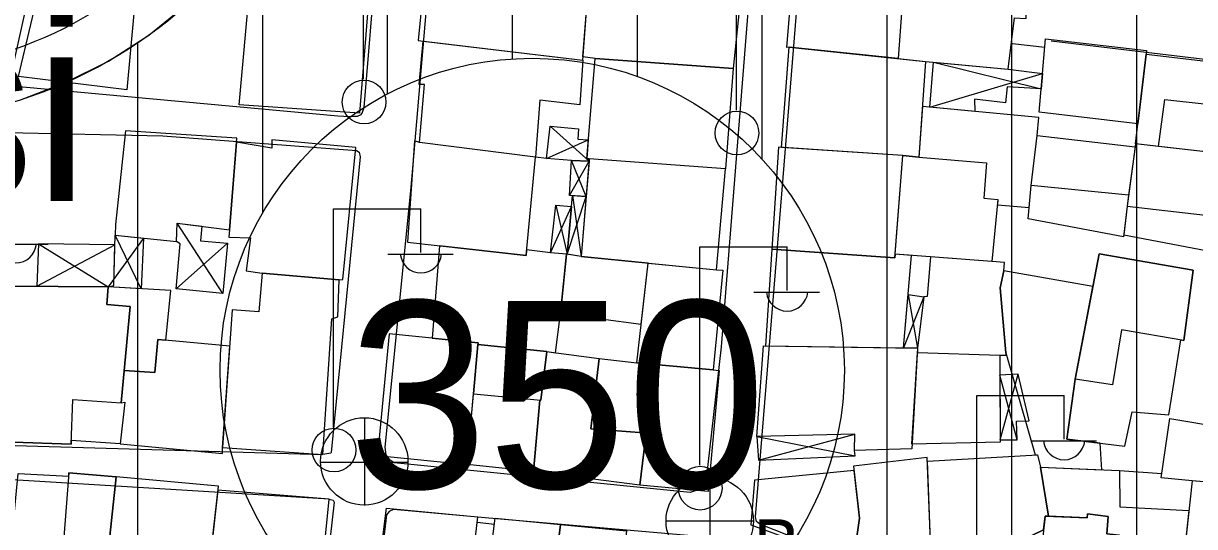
# Model space of a CAD drawing. Extents: x 417997 to 421451, y 4451742 to 4455216.
# Drawn here: x 419463 to 419556.9, y 4452433.3 to 4452473.6 of the extents above; entities that cross this region are included whole.
import ezdxf

# ---------------------------------------------------------------- set-up
doc = ezdxf.new("R2010")
doc.units = 0
for name, color, linetype in [('ADAKENARI', 7, 'Continuous'), ('B_Kapi', 7, 'Continuous'), ('B_Mesken', 7, 'Continuous'), ('B_Sundurma', 7, 'Continuous'), ('B_Teras', 7, 'Continuous'), ('KALDIRIM', 7, 'Continuous'), ('PL_KON_MEV_350', 7, 'Continuous'), ('S_Elektrik_Diregi', 7, 'Continuous'), ('S_Rogar_Kapagi', 7, 'Continuous'), ('S_Rogar_Kapagi_Buski', 7, 'Continuous'), ('Sinir_Duvar_tek_tarafa_ait', 7, 'Continuous'), ('SM_DAIRE', 7, 'Continuous'), ('SM_TAKS', 7, 'Continuous'), ('TR_ORTAYOGUNKONUT', 7, 'Continuous'), ('Y_Bucak_Koy', 7, 'Continuous'), ('Yol_Sose', 7, 'Continuous')]:
    doc.layers.add(name, color=color, linetype=linetype)

msp = doc.modelspace()

# ---------------------------------------------------------------- linework, layer by layer
at = {"layer": 'ADAKENARI'}
msp.add_arc((419451.487, 4452502.731), 37, 263.99099, 311.68944, dxfattribs=at)
msp.add_arc((419451.487, 4452502.731), 37, 263.99099, 311.68944, dxfattribs=at)
at = {"layer": 'B_Kapi'}
msp.add_lwpolyline([(419499.378, 4452433.677), (419500.779, 4452433.513)], dxfattribs=at)
at = {"layer": 'B_Mesken'}
for points in [[(419462.653, 4452469.381), (419465.629, 4452481.899), (419472.452, 4452480.557), (419471.333, 4452468.292)], [(419494.656, 4452472.243), (419507.843, 4452470.678), (419508.239, 4452475.683), (419506.323, 4452475.85), (419506.554, 4452479.1), (419495.44, 4452480.079)], [(419533.705, 4452478.866), (419533.103, 4452470.801), (419524.392, 4452471.727), (419524.192, 4452471.707), (419524.842, 4452479.453)], [(419520.78, 4452478.02), (419520.634, 4452474.742), (419520.362, 4452474.652), (419519.896, 4452470.004), (419508.848, 4452470.815), (419507.864, 4452470.941), (419508.239, 4452475.683), (419509.596, 4452475.542), (419509.857, 4452478.934), (419510.854, 4452478.82)], [(419537.597, 4452478.608), (419533.705, 4452478.866), (419533.103, 4452470.801), (419535.297, 4452470.568), (419541.921, 4452469.962), (419542.428, 4452474.078), (419543.36, 4452474.007), (419543.52, 4452478.077), (419542.64, 4452478.232), (419538.72, 4452478.524)], [(419480.333, 4452467.101), (419481.183, 4452476.554), (419490.722, 4452475.761), (419489.972, 4452466.427)], [(419507.843, 4452470.678), (419507.605, 4452467.103), (419504.412, 4452467.477), (419504.057, 4452462.907), (419494.775, 4452464.096), (419495.175, 4452468.734), (419494.745, 4452468.736), (419495.061, 4452472.195)], [(419552.307, 4452465.592), (419544.405, 4452466.502), (419544.905, 4452472.398), (419552.987, 4452471.448), (419552.96, 4452471.154)], [(419523.767, 4452463.691), (419524.392, 4452471.727), (419535.297, 4452470.568), (419534.772, 4452462.911), (419533.472, 4452463.042)], [(419552.117, 4452463.972), (419552.96, 4452471.154), (419561.394, 4452470.185), (419561.004, 4452466.802), (419560.566, 4452463.004), (419553.961, 4452463.761)], [(419508.368, 4452462.784), (419508.164, 4452462.785), (419508.848, 4452470.815), (419519.896, 4452470.004), (419519.276, 4452461.974)], [(419544.241, 4452464.652), (419544.386, 4452466.091), (419535.05, 4452466.96), (419534.772, 4452462.911), (419540.191, 4452462.442), (419539.982, 4452459.636), (419541.101, 4452459.512), (419541.061, 4452459.101), (419543.6, 4452458.864), (419543.77, 4452460.65)], [(419470.401, 4452456.655), (419475.317, 4452456.16), (419475.349, 4452457.628), (419479.543, 4452457.082), (419480.129, 4452464.423), (419471.23, 4452465.009), (419470.422, 4452457.524)], [(419543.77, 4452460.65), (419544.241, 4452464.652), (419552.085, 4452463.737), (419551.562, 4452459.864), (419551.442, 4452458.975), (419551.155, 4452456.524), (419543.516, 4452457.968)], [(419488.347, 4452453.078), (419488.641, 4452453.103), (419489.665, 4452463.673), (419482.932, 4452464.306), (419482.956, 4452463.638), (419480.103, 4452464.1), (419479.543, 4452457.082), (419479.488, 4452456.495), (419481.225, 4452456.437), (419480.896, 4452453.795), (419482.182, 4452453.62)], [(419494.775, 4452464.096), (419494.377, 4452464.21), (419493.817, 4452456.103), (419503.308, 4452455.041), (419504.057, 4452462.907)], [(419522.988, 4452455.532), (419532.836, 4452454.847), (419533.472, 4452463.042), (419523.524, 4452463.708)], [(419551.174, 4452456.693), (419557.769, 4452455.441), (419558.178, 4452458.217), (419560.051, 4452458.007), (419560.566, 4452463.004), (419552.117, 4452463.972), (419552.085, 4452463.737), (419551.562, 4452459.864), (419551.442, 4452458.975)], [(419507.708, 4452454.96), (419518.57, 4452453.879), (419519.276, 4452461.974), (419508.368, 4452462.784)], [(419534.772, 4452462.911), (419540.191, 4452462.442), (419539.982, 4452459.636), (419541.101, 4452459.512), (419540.615, 4452454.559), (419532.858, 4452455.131), (419533.472, 4452463.042)], [(419496.377, 4452455.816), (419495.786, 4452448.398), (419499.462, 4452448.023), (419499.452, 4452447.902), (419504.962, 4452447.335), (419505.671, 4452447.231), (419506.052, 4452450.394), (419506.552, 4452455.146), (419505.26, 4452455.242), (419503.35, 4452455.483), (419503.308, 4452455.041)], [(419506.052, 4452450.394), (419512.529, 4452449.535), (419513.08, 4452454.425), (419507.708, 4452454.96), (419506.552, 4452455.146), (419506.274, 4452452.542)], [(419522.988, 4452455.532), (419522.477, 4452447.792), (419533.527, 4452447.625), (419534.168, 4452455.034), (419532.858, 4452455.131), (419532.836, 4452454.847)], [(419547.275, 4452445.115), (419546.62, 4452440.305), (419551.277, 4452439.762), (419551.865, 4452442.495), (419554.794, 4452442.252), (419555.741, 4452448.264), (419555.979, 4452448.224), (419556.73, 4452453.858), (419549.207, 4452455.176)], [(419518.57, 4452453.879), (419519.069, 4452453.854), (419518.295, 4452445.872), (419512.178, 4452446.424), (419513.08, 4452454.425)], [(419535.698, 4452454.922), (419535.428, 4452451.745), (419535.162, 4452451.724), (419534.668, 4452447.608), (419534.648, 4452447.263), (419541.256, 4452447.048), (419541.793, 4452447.048), (419541.743, 4452447.224), (419541.285, 4452452.429), (419541.579, 4452453.808), (419541.619, 4452454.472), (419540.615, 4452454.559)], [(419479.777, 4452450.677), (419479.002, 4452439.651), (419487.023, 4452439.082), (419487.758, 4452449.969), (419488.238, 4452450.106), (419488.347, 4452453.078), (419482.182, 4452453.62), (419481.912, 4452450.509)], [(419548.703, 4452452.552), (419541.579, 4452453.808), (419541.285, 4452452.429), (419541.743, 4452447.224), (419544.079, 4452439.051), (419544.263, 4452439.061), (419544.501, 4452438.07), (419549.409, 4452437.865), (419549.289, 4452439.994), (419546.62, 4452440.305), (419547.275, 4452445.115)], [(419466.875, 4452440.217), (419466.862, 4452439.914), (419462.266, 4452440.087), (419462.027, 4452449.991), (419461.826, 4452452.583), (419469.844, 4452452.507), (419469.733, 4452451.092), (419471.603, 4452450.953), (419470.883, 4452443.213), (419471.177, 4452443.292), (419470.792, 4452439.929)], [(419474.445, 4452448.249), (419474.859, 4452452.22), (419469.844, 4452452.507), (419469.733, 4452451.092), (419471.603, 4452450.953), (419471.125, 4452445.811), (419473.578, 4452445.669), (419473.801, 4452448.311)], [(419492.351, 4452448.748), (419491.402, 4452438.994), (419498.593, 4452438.29), (419499.462, 4452448.023)], [(419479.572, 4452447.76), (419473.801, 4452448.311), (419473.578, 4452445.669), (419471.125, 4452445.811), (419470.883, 4452443.213), (419471.177, 4452443.292), (419470.792, 4452439.929), (419478.995, 4452439.158), (419479.002, 4452439.651)], [(419504.416, 4452443.438), (419503.9, 4452437.727), (419498.593, 4452438.29), (419499.098, 4452443.948), (419499.452, 4452447.902), (419504.962, 4452447.335), (419504.497, 4452443.43)], [(419522.32, 4452447.795), (419534.668, 4452447.608), (419534.192, 4452439.55), (419529.62, 4452439.398), (419529.634, 4452440.715), (419521.797, 4452440.515)], [(419505.725, 4452447.223), (419509.164, 4452446.782), (419508.488, 4452441.13), (419514.159, 4452440.703), (419514.067, 4452440.068), (419512.848, 4452440.145), (419512.407, 4452436.627), (419503.9, 4452437.727), (419504.416, 4452443.438), (419504.497, 4452443.43), (419504.962, 4452447.335)], [(419509.164, 4452446.782), (419512.178, 4452446.424), (419518.295, 4452445.872), (419518.772, 4452445.81), (419517.891, 4452436.124), (419512.407, 4452436.627), (419512.848, 4452440.145), (419514.067, 4452440.068), (419514.159, 4452440.703), (419508.488, 4452441.13)], [(419534.648, 4452447.263), (419541.256, 4452447.048), (419541.273, 4452440.085), (419534.213, 4452439.909)], [(419558.482, 4452436.82), (419556.657, 4452436.972), (419554.167, 4452437.211), (419554.863, 4452441.976), (419559.165, 4452441.255)], [(419535.451, 4452438.544), (419544.263, 4452439.061), (419544.501, 4452438.07), (419545.148, 4452434.142), (419544.882, 4452434.154), (419544.761, 4452433.049), (419541.274, 4452431.357), (419541.187, 4452432.317), (419535.955, 4452431.977), (419535.697, 4452432.128)], [(419534.636, 4452428.737), (419535.697, 4452432.128), (419535.439, 4452438.84), (419529.54, 4452438.143), (419530.016, 4452433.988), (419529.484, 4452430.246), (419530.911, 4452429.721), (419531.173, 4452430.279)], [(419545.148, 4452434.142), (419544.501, 4452438.07), (419550.848, 4452437.805), (419550.868, 4452434.889), (419556.398, 4452434.611), (419555.425, 4452425.719), (419555.383, 4452425.28), (419550.308, 4452425.64), (419550.829, 4452432.619), (419549.824, 4452432.742), (419549.929, 4452434.129), (419548.261, 4452434.335), (419548.24, 4452434.006)], [(419469.368, 4452426.8), (419469.297, 4452425.852), (419461.525, 4452426.131), (419462.625, 4452437.575), (419466.672, 4452437.341), (419466.692, 4452437.604), (419470.487, 4452437.296)], [(419469.297, 4452425.852), (419477.429, 4452425.505), (419478.663, 4452436.541), (419470.487, 4452437.296), (419469.368, 4452426.8)], [(419529.578, 4452437.816), (419521.616, 4452437.017), (419521.304, 4452433.452), (419529.513, 4452430.454), (419530.016, 4452433.988)], [(419477.66, 4452427.573), (419486.673, 4452426.883), (419487.538, 4452435.505), (419478.628, 4452436.229)], [(419556.657, 4452436.972), (419555.425, 4452425.719), (419564.699, 4452424.987), (419565.931, 4452436.2)], [(419490.461, 4452421.659), (419492.124, 4452434.775), (419499.427, 4452434.098), (419497.91, 4452421.073)], [(419547.542, 4452425.83), (419539.643, 4452426.509), (419539.857, 4452430.67), (419544.761, 4452433.049), (419544.882, 4452434.154), (419548.24, 4452434.006), (419548.261, 4452434.335), (419549.929, 4452434.129), (419549.824, 4452432.742), (419550.829, 4452432.619), (419550.308, 4452425.64)], [(419499.179, 4452420.974), (419500.841, 4452433.998), (419506.07, 4452433.478), (419505.424, 4452428.194), (419504.46, 4452420.558)], [(419509.876, 4452420.017), (419504.585, 4452420.427), (419504.591, 4452420.548), (419504.46, 4452420.558), (419505.424, 4452428.194), (419506.07, 4452433.478), (419511.362, 4452432.983)]]:
    msp.add_lwpolyline(points, close=True, dxfattribs=at)
at = {"layer": 'B_Sundurma'}
for p, q in [((419535.927, 4452470.511), (419544.564, 4452468.38)), ((419535.643, 4452466.905), (419544.668, 4452469.607)), ((419505.25, 4452465.385), (419508.351, 4452462.58)), ((419504.947, 4452462.802), (419508.292, 4452464.285)), ((419506.797, 4452459.848), (419508.351, 4452462.58)), ((419508.112, 4452459.752), (419506.942, 4452462.636)), ((419506.603, 4452455.138), (419508.112, 4452459.752)), ((419507.024, 4452459.832), (419507.708, 4452454.96)), ((419505.26, 4452455.242), (419506.945, 4452458.954)), ((419505.681, 4452459.071), (419506.603, 4452455.138)), ((419479.022, 4452451.982), (419475.349, 4452457.628)), ((419464.257, 4452455.969), (419469.844, 4452452.507)), ((419472.677, 4452456.426), (419469.844, 4452452.507)), ((419472.488, 4452452.356), (419470.401, 4452456.655)), ((419479.382, 4452456.03), (419475.291, 4452452.37)), ((419464.115, 4452452.561), (419470.381, 4452455.878)), ((419535.162, 4452451.724), (419533.527, 4452447.625)), ((419533.898, 4452451.913), (419534.668, 4452447.608)), ((419542.642, 4452440.266), (419541.26, 4452445.452)), ((419541.272, 4452440.252), (419542.716, 4452445.528)), ((419521.797, 4452440.515), (419529.676, 4452438.989)), ((419521.91, 4452438.62), (419529.634, 4452440.715))]:
    msp.add_line(p, q, dxfattribs=at)
for points in [[(419535.643, 4452466.905), (419535.927, 4452470.511), (419541.921, 4452469.962), (419544.668, 4452469.607), (419544.564, 4452468.38), (419541.847, 4452468.539), (419541.715, 4452467.263), (419539.214, 4452467.551), (419539.243, 4452466.57)], [(419506.942, 4452462.636), (419504.947, 4452462.802), (419505.25, 4452465.385), (419507.495, 4452465.173), (419507.447, 4452464.357), (419508.292, 4452464.285), (419508.164, 4452462.785), (419508.368, 4452462.784), (419508.351, 4452462.58)], [(419508.112, 4452459.752), (419506.797, 4452459.848), (419506.942, 4452462.636), (419508.351, 4452462.58)], [(419506.603, 4452455.138), (419507.024, 4452459.832), (419508.112, 4452459.752), (419507.708, 4452454.96)], [(419506.552, 4452455.146), (419505.26, 4452455.242), (419505.681, 4452459.071), (419506.945, 4452458.954), (419506.603, 4452455.138)], [(419477.333, 4452457.37), (419477.223, 4452456.198), (419479.382, 4452456.03), (419479.022, 4452451.982), (419475.291, 4452452.37), (419475.596, 4452455.965), (419475.317, 4452456.16), (419475.349, 4452457.628)], [(419470.381, 4452455.878), (419464.257, 4452455.969), (419464.115, 4452452.561), (419469.844, 4452452.507), (419470.299, 4452452.639)], [(419472.677, 4452456.426), (419472.488, 4452452.356), (419469.844, 4452452.507), (419470.299, 4452452.639), (419470.401, 4452456.655)], [(419533.898, 4452451.913), (419535.162, 4452451.724), (419534.668, 4452447.608), (419533.527, 4452447.625)], [(419541.272, 4452440.252), (419542.642, 4452440.266), (419542.597, 4452441.745), (419543.613, 4452441.781), (419542.716, 4452445.528), (419541.26, 4452445.452)], [(419521.797, 4452440.515), (419521.91, 4452438.62), (419529.676, 4452438.989), (419529.62, 4452439.398), (419529.634, 4452440.715)]]:
    msp.add_lwpolyline(points, close=True, dxfattribs=at)
at = {"layer": 'B_Teras'}
for points in [[(419553.961, 4452463.761), (419554.471, 4452467.524), (419561.004, 4452466.802), (419560.566, 4452463.004)], [(419551.562, 4452459.864), (419543.77, 4452460.65), (419544.241, 4452464.652), (419552.085, 4452463.737)], [(419551.442, 4452458.975), (419560.051, 4452458.007), (419560.566, 4452463.004), (419552.117, 4452463.972)], [(419547.275, 4452445.115), (419549.207, 4452455.176), (419556.73, 4452453.858), (419555.979, 4452448.224), (419551.007, 4452449.066), (419550.28, 4452444.657)], [(419462.266, 4452440.087), (419466.862, 4452439.914), (419467.008, 4452443.491), (419470.883, 4452443.213), (419471.603, 4452450.953), (419469.733, 4452451.092), (419469.844, 4452452.507), (419461.826, 4452452.583), (419462.027, 4452449.991)], [(419499.098, 4452443.948), (419504.497, 4452443.43), (419504.962, 4452447.335), (419499.452, 4452447.902)], [(419466.692, 4452437.604), (419465.866, 4452426.949), (419469.368, 4452426.8), (419470.487, 4452437.296)], [(419544.882, 4452434.154), (419544.389, 4452429.661), (419547.832, 4452429.369), (419547.542, 4452425.83), (419550.308, 4452425.64), (419550.829, 4452432.619), (419549.824, 4452432.742), (419549.929, 4452434.129), (419548.261, 4452434.335), (419548.24, 4452434.006)]]:
    msp.add_lwpolyline(points, close=True, dxfattribs=at)
at = {"layer": 'KALDIRIM'}
msp.add_arc((419451.487, 4452502.731), 33, 263.99099, 311.68944, dxfattribs=at)
msp.add_arc((419451.487, 4452502.731), 33, 263.99099, 311.68944, dxfattribs=at)
at = {"layer": 'PL_KON_MEV_350'}
msp.add_lwpolyline([(419462.822, 4452467.51), (419466.42, 4452468.878), (419469.855, 4452470.612), (419473.092, 4452472.694), (419476.095, 4452475.101), (419495.096, 4452492.024), (419497.107, 4452493.637), (419499.274, 4452495.035), (419501.573, 4452496.201), (419503.98, 4452497.125), (419506.469, 4452497.797), (419509.015, 4452498.208), (419511.589, 4452498.354), (419514.164, 4452498.235), (419572.575, 4452492.506), (419567.658, 4452443.954), (419562.661, 4452394.609)], dxfattribs=at)
at = {"layer": 'S_Elektrik_Diregi'}
for p, q in [((419490.298, 4452469.163), (419490.298, 4452486.663)), ((419520.157, 4452466.679), (419520.157, 4452484.179)), ((419487.888, 4452441.275), (419487.888, 4452458.775)), ((419487.888, 4452458.775), (419494.888, 4452458.775)), ((419494.888, 4452455.275), (419494.888, 4452458.775)), ((419459.77, 4452455.936), (419465.02, 4452455.936)), ((419492.228, 4452455.135), (419497.478, 4452455.135)), ((419517.214, 4452438.223), (419517.214, 4452455.723)), ((419517.214, 4452455.723), (419524.214, 4452455.723)), ((419524.214, 4452452.223), (419524.214, 4452455.723)), ((419521.554, 4452452.083), (419526.804, 4452452.083)), ((419539.398, 4452426.313), (419539.398, 4452443.813)), ((419539.398, 4452443.813), (419546.398, 4452443.813)), ((419546.398, 4452440.313), (419546.398, 4452443.813)), ((419543.738, 4452440.173), (419548.988, 4452440.173))]:
    msp.add_line(p, q, dxfattribs=at)
for centre in [(419490.334, 4452467.328), (419520.193, 4452464.844), (419487.924, 4452439.439), (419517.25, 4452436.388)]:
    msp.add_circle(centre, 1.75, dxfattribs=at)
for centre in [(419462.431, 4452456.089), (419494.888, 4452455.288), (419524.215, 4452452.236), (419546.399, 4452440.326)]:
    msp.add_arc(centre, 1.658, 184.83843, 355.14641, dxfattribs=at)
at = {"layer": 'S_Rogar_Kapagi'}
for p, q in [((419490.398, 4452435.002), (419490.398, 4452442.002)), ((419486.828, 4452438.467), (419493.828, 4452438.467))]:
    msp.add_line(p, q, dxfattribs=at)
msp.add_circle((419490.345, 4452438.531), 3.5, dxfattribs=at)
at = {"layer": 'S_Rogar_Kapagi_Buski'}
for p, q in [((419518.023, 4452437.265), (419518.023, 4452430.265)), ((419514.523, 4452433.765), (419521.523, 4452433.765))]:
    msp.add_line(p, q, dxfattribs=at)
msp.add_circle((419518.023, 4452433.765), 3.5, dxfattribs=at)
at = {"layer": 'Sinir_Duvar_tek_tarafa_ait'}
for points in [[(419542.277, 4452472.014), (419544.848, 4452471.728)], [(419504.947, 4452462.802), (419504.057, 4452462.907)], [(419550.848, 4452437.805), (419554.218, 4452437.56)]]:
    msp.add_lwpolyline(points, dxfattribs=at)
at = {"layer": 'SM_DAIRE'}
msp.add_circle((419503.798, 4452445.833), 25, dxfattribs=at)
msp.add_circle((419503.798, 4452445.833), 25, dxfattribs=at)
at = {"layer": 'TR_ORTAYOGUNKONUT'}
for p, q in [((419512.22, 4452469.372), (419512.22, 4452498.325)), ((419512.22, 4452469.372), (419512.22, 4452498.325)), ((419522.22, 4452462.733), (419522.22, 4452497.445)), ((419522.22, 4452462.733), (419522.22, 4452497.445)), ((419502.22, 4452470.783), (419502.22, 4452496.45)), ((419502.22, 4452470.783), (419502.22, 4452496.45)), ((419532.22, 4452398.919), (419532.22, 4452496.464)), ((419532.22, 4452398.919), (419532.22, 4452496.464)), ((419542.22, 4452397.503), (419542.22, 4452495.483)), ((419542.22, 4452397.503), (419542.22, 4452495.483)), ((419552.22, 4452396.087), (419552.22, 4452494.502)), ((419552.22, 4452396.087), (419552.22, 4452494.502)), ((419492.22, 4452467.991), (419492.22, 4452489.462)), ((419492.22, 4452467.991), (419492.22, 4452489.462)), ((419482.22, 4452458.459), (419482.22, 4452480.556)), ((419482.22, 4452458.459), (419482.22, 4452480.556)), ((419472.22, 4452407.415), (419472.22, 4452472.133)), ((419472.22, 4452407.415), (419472.22, 4452472.133))]:
    msp.add_line(p, q, dxfattribs=at)
at = {"layer": 'Yol_Sose'}
for points in [[(419539.99, 4452426.405), (419522.024, 4452433.508), (419521.764, 4452433.71), (419521.685, 4452434.091), (419523.399, 4452455.043), (419526.809, 4452497.186), (419530.016, 4452531.407), (419530.751, 4452541.136), (419532.417, 4452552.929), (419536.252, 4452564.794), (419545.328, 4452588.6), (419549.54, 4452599.199), (419549.862, 4452599.539), (419550.244, 4452599.658), (419565.143, 4452598.802), (419565.283, 4452598.681), (419565.503, 4452598.459), (419565.582, 4452598.078), (419559.041, 4452569.467), (419555.028, 4452552.446), (419552.545, 4452542.582)], [(419528.036, 4452554.843), (419527.871, 4452553.181), (419522.637, 4452494.342), (419518.926, 4452447.707), (419517.705, 4452436.869), (419517.361, 4452436.323), (419516.448, 4452436.03), (419492.746, 4452438.405), (419492.428, 4452438.633), (419492.11, 4452439.067), (419492.021, 4452439.682), (419494.07, 4452460.21), (419494.237, 4452462.019), (419499.017, 4452517.864), (419503.321, 4452566.529)], [(419545.366, 4452472.223), (419569.777, 4452469.308), (419570.379, 4452469.145), (419570.638, 4452468.743), (419570.776, 4452467.72), (419565.837, 4452424.522)], [(419461.751, 4452464.889), (419474.203, 4452464.614), (419489.713, 4452463.443), (419489.94, 4452463.306), (419490.029, 4452462.943), (419487.705, 4452439.233), (419487.659, 4452439.187), (419487.023, 4452439.082)], [(419424.917, 4452440.901), (419487.023, 4452439.082)], [(419487.538, 4452435.505), (419435.44, 4452438.697), (419423.519, 4452439.008)], [(419487.538, 4452435.505), (419487.855, 4452435.436), (419487.945, 4452435.254), (419483.879, 4452399.418), (419483.439, 4452396.427), (419483.347, 4452396.155), (419483.324, 4452396.155), (419482.916, 4452396.111), (419437.545, 4452407.806), (419436.68, 4452406.743), (419436.385, 4452406.699), (419432.442, 4452407.962), (419432.261, 4452408.166), (419431.451, 4452409.916), (419431.315, 4452410.12), (419405.34, 4452421.644), (419394.97, 4452426.566)], [(419516.889, 4452432.531), (419500.023, 4452434.018), (419492.7, 4452434.668), (419492.339, 4452434.509), (419492.138, 4452434.25), (419490.593, 4452421.037)]]:
    msp.add_lwpolyline(points, dxfattribs=at)
msp.add_lwpolyline([(419462.998, 4452468.551), (419488.224, 4452466.21), (419489.2, 4452466.161), (419489.518, 4452466.182), (419489.813, 4452466.204), (419490.086, 4452466.316), (419490.178, 4452466.43), (419490.338, 4452466.883), (419492.302, 4452490.732), (419492.19, 4452491.051), (419491.851, 4452491.461), (419468.423, 4452495.044), (419468.151, 4452494.977), (419467.604, 4452494.502), (419462.024, 4452469.372), (419462.113, 4452468.804), (419462.339, 4452468.531)], close=True, dxfattribs=at)

# ---------------------------------------------------------------- texts
at = {"layer": 'S_Rogar_Kapagi_Buski'}
msp.add_text('B', height=4.2, dxfattribs=at).set_placement((419521.523, 4452429.701))
at = {"layer": 'SM_TAKS'}
msp.add_text('350', height=15, dxfattribs=at).set_placement((419489.056, 4452436.389))
msp.add_text('350', height=15, dxfattribs=at).set_placement((419489.056, 4452436.389))
at = {"layer": 'Y_Bucak_Koy'}
msp.add_text('Santral Garaj Mahallesi', height=15, dxfattribs=at).set_placement((419259.877, 4452459.385))

doc.saveas('drawing.dxf')
